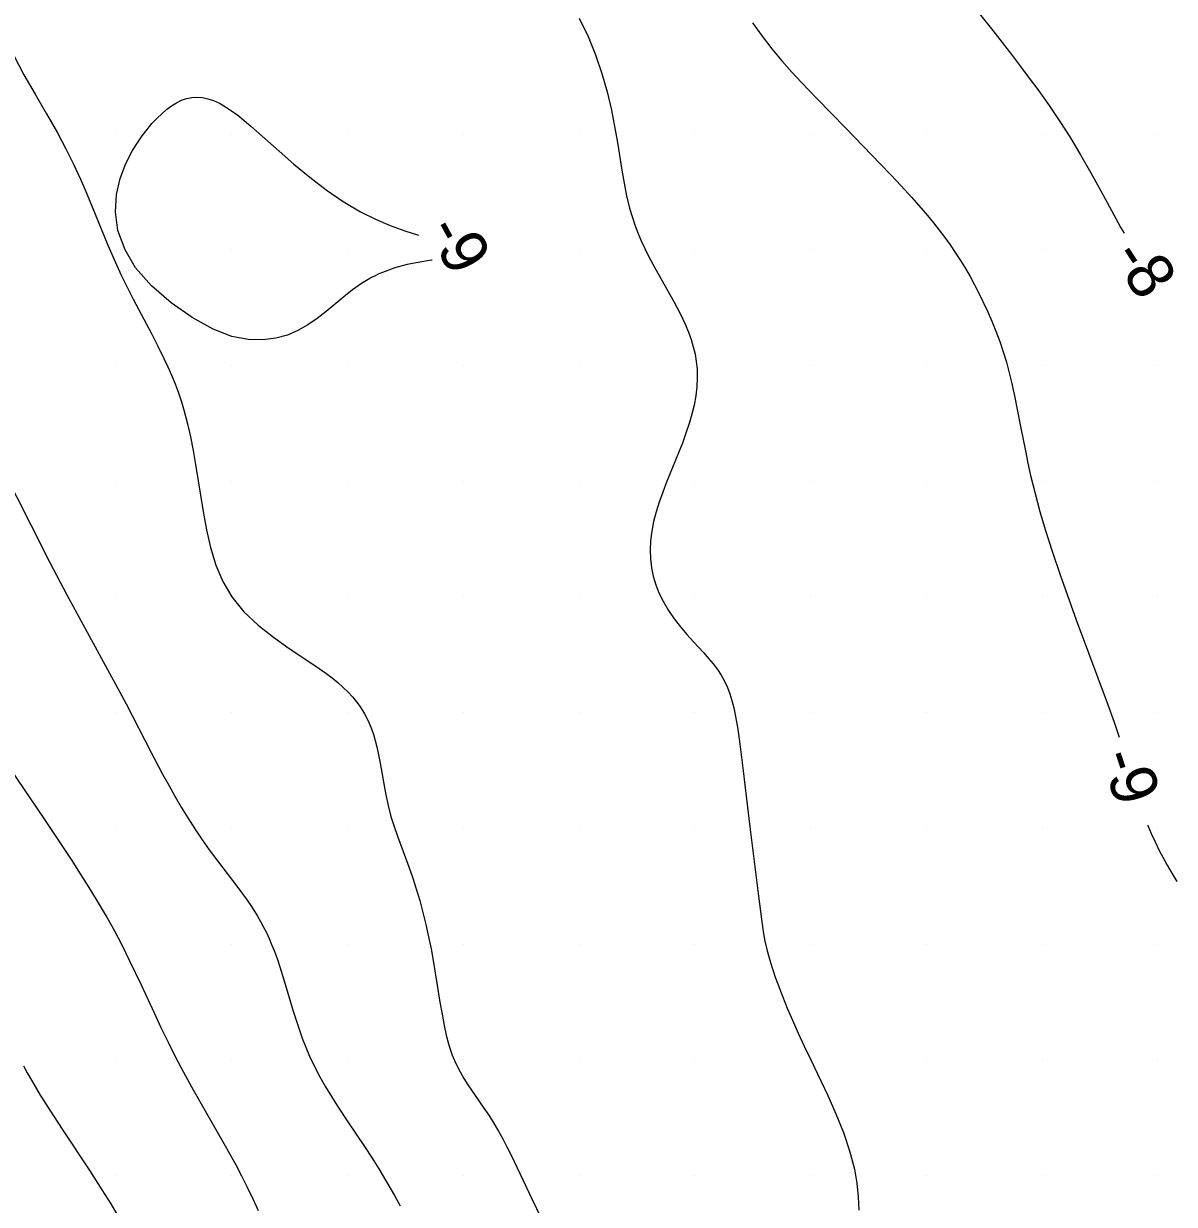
# Model space of a CAD drawing. Extents: x 2602990 to 2605851, y 618069 to 619180.
# Drawn here: x 2604456 to 2604505.7, y 618518.8 to 618569.8 of the extents above; entities that cross this region are included whole.
import ezdxf

# ---------------------------------------------------------------- set-up
doc = ezdxf.new("R2010")
doc.units = 0
for name, color, linetype in [('Default', 7, 'Continuous'), ('DTM Contours Minor', 7, 'Continuous'), ('DTM Contours Minor Text', 7, 'Continuous'), ('Exist DTM Scan Elevation Point', 7, 'Continuous')]:
    doc.layers.add(name, color=color, linetype=linetype)

# ---------------------------------------------------------------- blocks, each defined once
blk = doc.blocks.new('POINT_DISPLAY')
at = {"layer": 'Default'}
blk.add_line((0, 0), (0, 0), dxfattribs=at)

msp = doc.modelspace()

# ---------------------------------------------------------------- linework, layer by layer
at = {"layer": 'DTM Contours Minor'}
for points in [[(2604496.641, 618571.018), (2604497.872, 618569.466), (2604498.675, 618568.433), (2604499.063, 618567.922), (2604499.441, 618567.416), (2604499.805, 618566.917), (2604500.294, 618566.227), (2604500.755, 618565.547), (2604501.189, 618564.873), (2604501.428, 618564.486), (2604501.659, 618564.099), (2604502.106, 618563.321), (2604502.537, 618562.54), (2604503.182, 618561.349), (2604503.401, 618560.952), (2604503.535, 618560.717)], [(2604480, 618570), (2604480.382, 618569.216), (2604480.706, 618568.419), (2604480.978, 618567.618), (2604481.205, 618566.818), (2604481.392, 618566.026), (2604481.545, 618565.251), (2604481.652, 618564.631), (2604481.84, 618563.441), (2604481.938, 618562.872), (2604482.047, 618562.322), (2604482.176, 618561.792), (2604482.283, 618561.43), (2604482.402, 618561.076), (2604482.534, 618560.73), (2604482.677, 618560.391), (2604482.831, 618560.055), (2604482.995, 618559.723), (2604483.264, 618559.22), (2604484.103, 618557.734), (2604484.361, 618557.246), (2604484.59, 618556.76), (2604484.72, 618556.443), (2604484.833, 618556.127), (2604484.928, 618555.81), (2604485.003, 618555.493), (2604485.058, 618555.175), (2604485.092, 618554.855), (2604485.103, 618554.468), (2604485.084, 618554.077), (2604485.037, 618553.684), (2604484.965, 618553.288), (2604484.869, 618552.889), (2604484.753, 618552.488), (2604484.612, 618552.069), (2604484.456, 618551.648), (2604484.289, 618551.225), (2604483.771, 618549.95), (2604483.609, 618549.524), (2604483.459, 618549.098), (2604483.327, 618548.674), (2604483.217, 618548.252), (2604483.133, 618547.833), (2604483.08, 618547.417), (2604483.062, 618547.026), (2604483.076, 618546.64), (2604483.122, 618546.26), (2604483.198, 618545.888), (2604483.305, 618545.525), (2604483.442, 618545.172), (2604483.635, 618544.783), (2604483.859, 618544.408), (2604484.107, 618544.049), (2604484.374, 618543.705), (2604484.651, 618543.375), (2604484.931, 618543.061), (2604485.377, 618542.577), (2604485.588, 618542.341), (2604485.787, 618542.106), (2604485.969, 618541.867), (2604486.133, 618541.621), (2604486.277, 618541.361), (2604486.4, 618541.091), (2604486.506, 618540.81), (2604486.597, 618540.517), (2604486.675, 618540.213), (2604486.744, 618539.898), (2604486.801, 618539.595), (2604486.853, 618539.283), (2604486.946, 618538.631), (2604487.086, 618537.483), (2604487.366, 618535.07), (2604487.748, 618532.074), (2604487.868, 618531.079), (2604487.913, 618530.758), (2604487.965, 618530.44), (2604488.025, 618530.125), (2604488.094, 618529.817), (2604488.174, 618529.508), (2604488.263, 618529.198), (2604488.362, 618528.884), (2604488.471, 618528.565), (2604488.589, 618528.239), (2604488.78, 618527.746), (2604488.989, 618527.235), (2604489.217, 618526.705), (2604489.462, 618526.156), (2604489.723, 618525.588), (2604490, 618525), (2604490.733, 618523.456), (2604491.087, 618522.659), (2604491.41, 618521.856), (2604491.682, 618521.058), (2604491.886, 618520.271), (2604491.988, 618519.665), (2604492.047, 618519.073), (2604492.073, 618518.495)], [(2604487.492, 618569.801), (2604487.904, 618569.222), (2604488.325, 618568.677), (2604488.752, 618568.162), (2604489.178, 618567.677), (2604489.599, 618567.22), (2604490.264, 618566.53), (2604491.52, 618565.253), (2604493.02, 618563.704), (2604493.468, 618563.233), (2604493.914, 618562.755), (2604494.352, 618562.273), (2604494.776, 618561.79), (2604495.044, 618561.474), (2604495.303, 618561.159), (2604495.553, 618560.842), (2604495.794, 618560.524), (2604496.025, 618560.205), (2604496.246, 618559.883), (2604496.469, 618559.539), (2604496.681, 618559.191), (2604496.883, 618558.839), (2604497.076, 618558.485), (2604497.261, 618558.127), (2604497.438, 618557.765), (2604497.636, 618557.339), (2604497.824, 618556.908), (2604498, 618556.474), (2604498.164, 618556.035), (2604498.314, 618555.593), (2604498.451, 618555.147), (2604498.53, 618554.86), (2604498.674, 618554.279), (2604498.803, 618553.688), (2604499.067, 618552.358), (2604499.273, 618551.306), (2604499.383, 618550.777), (2604499.499, 618550.249), (2604499.591, 618549.857), (2604499.688, 618549.466), (2604499.897, 618548.686), (2604500.127, 618547.907), (2604500.28, 618547.421), (2604500.44, 618546.933), (2604500.776, 618545.955), (2604501.471, 618544.014), (2604501.998, 618542.577), (2604502.804, 618540.428), (2604503.102, 618539.591), (2604503.292, 618539.024), (2604503.32, 618538.936)], [(2604455.581, 618568.388), (2604456.014, 618567.556), (2604456.497, 618566.717), (2604456.994, 618565.878), (2604457.472, 618565.046), (2604457.834, 618564.363), (2604458.162, 618563.694), (2604458.461, 618563.042), (2604458.735, 618562.411), (2604459.224, 618561.225), (2604459.648, 618560.192), (2604459.973, 618559.443), (2604460.224, 618558.9), (2604460.488, 618558.359), (2604460.74, 618557.866), (2604461.538, 618556.349), (2604461.803, 618555.831), (2604462.06, 618555.307), (2604462.229, 618554.945), (2604462.39, 618554.578), (2604462.544, 618554.204), (2604462.688, 618553.823), (2604462.822, 618553.433), (2604462.946, 618553.031), (2604463.09, 618552.483), (2604463.217, 618551.915), (2604463.331, 618551.327), (2604463.435, 618550.722), (2604463.754, 618548.687), (2604463.897, 618547.903), (2604464.076, 618547.129), (2604464.309, 618546.377), (2604464.611, 618545.663), (2604465, 618545), (2604465.522, 618544.358), (2604466.131, 618543.78), (2604466.792, 618543.256), (2604467.474, 618542.776), (2604468.145, 618542.33), (2604468.771, 618541.908), (2604469.059, 618541.701), (2604469.328, 618541.497), (2604469.578, 618541.294), (2604469.808, 618541.091), (2604470.018, 618540.888), (2604470.209, 618540.683), (2604470.33, 618540.538), (2604470.443, 618540.392), (2604470.547, 618540.244), (2604470.643, 618540.094), (2604470.732, 618539.942), (2604470.814, 618539.787), (2604470.924, 618539.549), (2604471.023, 618539.304), (2604471.11, 618539.051), (2604471.187, 618538.791), (2604471.257, 618538.524), (2604471.319, 618538.248), (2604471.404, 618537.818), (2604471.564, 618536.917), (2604471.651, 618536.453), (2604471.751, 618535.983), (2604471.872, 618535.512), (2604472.003, 618535.084), (2604472.15, 618534.655), (2604472.639, 618533.341), (2604472.8, 618532.886), (2604472.961, 618532.391), (2604473.112, 618531.884), (2604473.252, 618531.368), (2604473.381, 618530.845), (2604473.499, 618530.317), (2604473.606, 618529.786), (2604473.713, 618529.197), (2604473.9, 618528.043), (2604473.988, 618527.493), (2604474.077, 618526.969), (2604474.17, 618526.477), (2604474.261, 618526.067), (2604474.362, 618525.686), (2604474.417, 618525.505), (2604474.521, 618525.205), (2604474.619, 618524.962), (2604474.726, 618524.729), (2604474.858, 618524.474), (2604475.017, 618524.197), (2604475.191, 618523.921), (2604475.473, 618523.502), (2604475.881, 618522.914), (2604476.092, 618522.6), (2604476.304, 618522.268), (2604476.515, 618521.916), (2604476.697, 618521.586), (2604476.878, 618521.238), (2604477.06, 618520.872), (2604477.969, 618518.957), (2604478.33, 618518.209)], [(2604460.385, 618560), (2604460.08, 618560.835), (2604459.968, 618561.632), (2604460.012, 618562.384), (2604460.175, 618563.082), (2604460.422, 618563.719), (2604460.714, 618564.286), (2604460.919, 618564.623), (2604461.128, 618564.927), (2604461.338, 618565.201), (2604461.549, 618565.448), (2604461.76, 618565.67), (2604461.969, 618565.87), (2604462.183, 618566.054), (2604462.396, 618566.215), (2604462.609, 618566.351), (2604462.824, 618566.458), (2604463.042, 618566.537), (2604463.264, 618566.584), (2604463.492, 618566.597), (2604463.726, 618566.578), (2604463.966, 618566.526), (2604464.213, 618566.442), (2604464.467, 618566.326), (2604464.729, 618566.179), (2604464.988, 618566.006), (2604465.256, 618565.807), (2604465.534, 618565.583), (2604465.822, 618565.337), (2604467.039, 618564.257), (2604467.681, 618563.698), (2604468.36, 618563.136), (2604469.069, 618562.592), (2604469.8, 618562.086), (2604470.548, 618561.639), (2604471.199, 618561.314), (2604471.843, 618561.04), (2604472.466, 618560.812), (2604473.054, 618560.623)], [(2604473.646, 618559.547), (2604473.621, 618559.544), (2604473.112, 618559.465), (2604472.576, 618559.357), (2604472.033, 618559.212), (2604471.5, 618559.02), (2604471.343, 618558.952), (2604471.188, 618558.879), (2604471.035, 618558.8), (2604470.885, 618558.717), (2604470.737, 618558.629), (2604470.592, 618558.536), (2604470.205, 618558.26), (2604469.828, 618557.961), (2604469.074, 618557.335), (2604468.684, 618557.032), (2604468.275, 618556.75), (2604467.852, 618556.508), (2604467.395, 618556.311), (2604466.891, 618556.173), (2604466.331, 618556.107), (2604465.704, 618556.128), (2604465, 618556.25), (2604464.19, 618556.566), (2604463.288, 618557.065), (2604462.374, 618557.702), (2604461.53, 618558.434), (2604460.84, 618559.215), (2604460.385, 618560)], [(2604455.106, 618550.507), (2604456.309, 618548.111), (2604457.139, 618546.487), (2604457.873, 618545.086), (2604458.659, 618543.633), (2604459.891, 618541.392), (2604460.433, 618540.375), (2604461.515, 618538.271), (2604462.01, 618537.34), (2604462.272, 618536.862), (2604462.541, 618536.385), (2604462.816, 618535.913), (2604463.094, 618535.455), (2604463.402, 618534.971), (2604463.711, 618534.509), (2604464.022, 618534.067), (2604464.374, 618533.592), (2604465.256, 618532.444), (2604465.613, 618531.959), (2604465.784, 618531.713), (2604465.948, 618531.463), (2604466.106, 618531.208), (2604466.241, 618530.975), (2604466.369, 618530.736), (2604466.491, 618530.492), (2604466.607, 618530.241), (2604466.717, 618529.985), (2604466.822, 618529.721), (2604466.95, 618529.371), (2604467.071, 618529.011), (2604467.3, 618528.265), (2604467.646, 618527.105), (2604467.77, 618526.713), (2604467.901, 618526.321), (2604468.042, 618525.93), (2604468.194, 618525.54), (2604468.359, 618525.155), (2604468.572, 618524.708), (2604468.801, 618524.269), (2604469.045, 618523.837), (2604469.3, 618523.414), (2604469.561, 618522.999), (2604470.009, 618522.319), (2604470.73, 618521.248), (2604471.056, 618520.75), (2604471.351, 618520.281), (2604471.639, 618519.803), (2604472.027, 618519.128), (2604472.267, 618518.689)], [(2604455.117, 618538.012), (2604456.906, 618535.379), (2604457.654, 618534.26), (2604458.055, 618533.648), (2604458.447, 618533.038), (2604458.826, 618532.436), (2604459.186, 618531.848), (2604459.607, 618531.135), (2604459.924, 618530.569), (2604460.242, 618529.968), (2604460.584, 618529.278), (2604461.075, 618528.233), (2604461.636, 618527.021), (2604461.934, 618526.392), (2604462.245, 618525.754), (2604462.569, 618525.113), (2604462.91, 618524.469), (2604463.26, 618523.831), (2604463.963, 618522.592), (2604464.773, 618521.177), (2604465.168, 618520.458), (2604465.416, 618519.988), (2604465.661, 618519.498), (2604465.898, 618518.998), (2604466.132, 618518.482)], [(2604504.561, 618535.134), (2604504.564, 618535.127), (2604504.71, 618534.776), (2604504.873, 618534.415), (2604505.068, 618534.02), (2604505.209, 618533.754), (2604505.398, 618533.413), (2604505.601, 618533.063), (2604505.817, 618532.705)], [(2604455.995, 618524.739), (2604456.164, 618524.429), (2604456.343, 618524.114), (2604456.725, 618523.475), (2604457.136, 618522.823), (2604457.676, 618521.995), (2604458.861, 618520.206), (2604459.385, 618519.387), (2604459.766, 618518.772), (2604460.126, 618518.161)]]:
    msp.add_lwpolyline(points, dxfattribs=at)

# ---------------------------------------------------------------- block references
at = {"layer": 'Exist DTM Scan Elevation Point', "xscale": 1.3123333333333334, "yscale": 1.3123333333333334}
for p in [(2604460, 618565), (2604465, 618565), (2604470, 618565), (2604475, 618565), (2604480, 618565), (2604485, 618565), (2604490, 618565), (2604495, 618565), (2604500, 618565), (2604505, 618565), (2604460, 618560), (2604465, 618560), (2604470, 618560), (2604475, 618560), (2604480, 618560), (2604485, 618560), (2604490, 618560), (2604495, 618560), (2604500, 618560), (2604505, 618560), (2604460, 618555), (2604465, 618555), (2604470, 618555), (2604475, 618555), (2604480, 618555), (2604485, 618555), (2604490, 618555), (2604495, 618555), (2604500, 618555), (2604505, 618555), (2604460, 618550), (2604465, 618550), (2604470, 618550), (2604475, 618550), (2604480, 618550), (2604485, 618550), (2604490, 618550), (2604495, 618550), (2604500, 618550), (2604505, 618550), (2604460, 618545), (2604465, 618545), (2604470, 618545), (2604475, 618545), (2604480, 618545), (2604485, 618545), (2604490, 618545), (2604495, 618545), (2604500, 618545), (2604505, 618545), (2604460, 618540), (2604465, 618540), (2604470, 618540), (2604475, 618540), (2604480, 618540), (2604485, 618540), (2604490, 618540), (2604495, 618540), (2604500, 618540), (2604505, 618540), (2604460, 618535), (2604465, 618535), (2604470, 618535), (2604475, 618535), (2604480, 618535), (2604485, 618535), (2604490, 618535), (2604495, 618535), (2604500, 618535), (2604505, 618535), (2604460, 618530), (2604465, 618530), (2604470, 618530), (2604475, 618530), (2604480, 618530), (2604485, 618530), (2604490, 618530), (2604495, 618530), (2604500, 618530), (2604505, 618530), (2604460, 618525), (2604465, 618525), (2604470, 618525), (2604475, 618525), (2604480, 618525), (2604485, 618525), (2604490, 618525), (2604495, 618525), (2604500, 618525), (2604505, 618525), (2604460, 618520), (2604465, 618520), (2604470, 618520), (2604475, 618520), (2604480, 618520), (2604485, 618520), (2604490, 618520), (2604495, 618520), (2604500, 618520), (2604505, 618520)]:
    msp.add_blockref('POINT_DISPLAY', p, dxfattribs=at)

# ---------------------------------------------------------------- texts
at = {"layer": 'DTM Contours Minor Text'}
for s, rotation, p in [('-9', 298.8158, (2604473.381, 618560.85)), ('-8', 303.3144, (2604502.944, 618559.698)), ('-9', 288.084, (2604502.51, 618538.117))]:
    msp.add_text(s, height=2, rotation=rotation, dxfattribs=at).set_placement(p)

doc.saveas('drawing.dxf')
